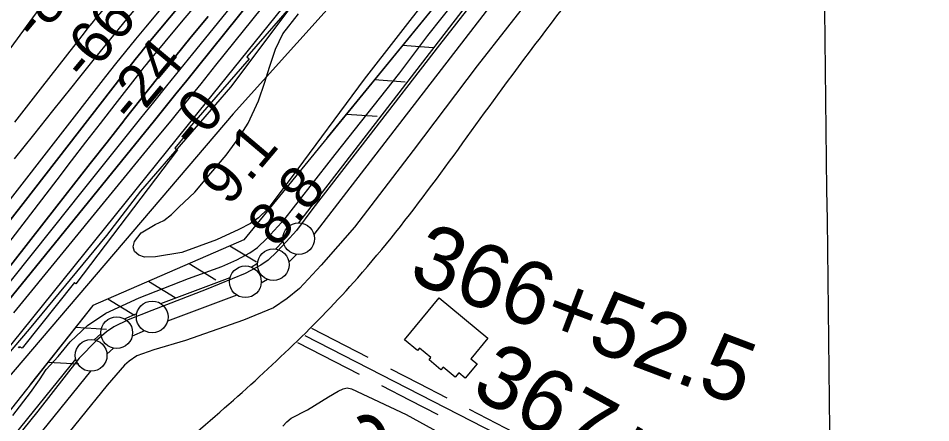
# Model space of a CAD drawing. Extents: x 3683613 to 3738215, y 469626 to 495384.
# Drawn here: x 3707570 to 3709010, y 487794 to 488433 of the extents above; entities that cross this region are included whole.
import ezdxf

# ---------------------------------------------------------------- set-up
doc = ezdxf.new("R2010")
doc.units = 0
for name, color, linetype in [('V-BLDG-OTLN', 7, 'Continuous'), ('V-FLOD-BASE', 7, 'Continuous'), ('V-GRID-MAJR', 7, 'Continuous'), ('V-LEVE-TOET', 7, 'Continuous'), ('V-RIVR-EDGE', 7, 'Continuous'), ('V-RIVR-RANG', 7, 'Continuous'), ('V-ROAD-CNTR', 7, 'Continuous'), ('V-RRAP-FSHR', 7, 'Continuous'), ('V-RRAP-RVMT', 7, 'Continuous'), ('V-SITE-VEGE', 7, 'Continuous'), ('V-SURV-IDEN', 7, 'Continuous'), ('V-SURV-LINE', 7, 'Continuous'), ('V-TOPO-DPTH', 7, 'Continuous'), ('V-TOPO-MAJR', 7, 'Continuous'), ('V-TOPO-MINR', 7, 'Continuous'), ('V-TOPO-WATR', 7, 'Continuous')]:
    doc.layers.add(name, color=color, linetype=linetype)

msp = doc.modelspace()

# ---------------------------------------------------------------- linework, layer by layer
at = {"layer": 'V-BLDG-OTLN'}
msp.add_lwpolyline([(3708234.327, 487991.20900000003), (3708311.1950000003, 487927.375), (3708284.407, 487895.115), (3708294.213, 487886.972), (3708275.58, 487864.536), (3708265.453, 487872.945), (3708259.628, 487865.933), (3708240.6210000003, 487881.717), (3708237.1890000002, 487877.586), (3708218.3510000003, 487893.228), (3708221.4620000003, 487896.972), (3708203.407, 487911.968), (3708200.048, 487907.925), (3708179.404, 487925.069)], close=True, dxfattribs=at)
at = {"layer": 'V-FLOD-BASE'}
msp.add_lwpolyline([(3708670.4760000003, 488954.88300000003), (3708574.054, 488828.501), (3708464.9, 488686.67100000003), (3708357.349, 488547.554), (3708235.077, 488390.675), (3708121.954, 488244.608), (3708035.1210000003, 488132.543), (3708009.203, 488097.359), (3707992.9220000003, 488079.619), (3707978.2290000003, 488063.813), (3707964.36, 488050.728), (3707952.91, 488042.68700000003), (3707928.1, 488029.765), (3707866.765, 488004.478), (3707780.6950000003, 487971.34500000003), (3707743.3540000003, 487956.64900000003), (3707720.916, 487945.645), (3707709.466, 487937.605), (3707693.242, 487923.772), (3707666.261, 487896.03), (3707600.551, 487812.185), (3707507.824, 487697.864)], dxfattribs=at)
at = {"layer": 'V-GRID-MAJR'}
msp.add_spline([(3708998.322, 475286.336), (3708926.955, 481343.722), (3708855.552, 487404.19200000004), (3708784.148, 493464.672), (3708784.112, 493467.745)], degree=3, dxfattribs=at)
at = {"layer": 'V-LEVE-TOET'}
for points in [[(3708683.268, 488867.54600000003), (3708579.612, 488727.592), (3708497.5300000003, 488619.756), (3708389.967, 488479.86), (3708294.383, 488357.373), (3708193.56, 488224.01900000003), (3708100.734, 488103.054), (3708048.269, 488042.857), (3708013.727, 488005.846), (3707994.349, 487990.105), (3707972.64, 487975.572), (3707925.458, 487955.94), (3707833.933, 487924.061), (3707783.694, 487909.164), (3707756.9820000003, 487899.784), (3707745.134, 487891.359), (3707737.62, 487885.217), (3707710.191, 487853.571), (3707625.019, 487748.128), (3707535.415, 487633.759)], [(3707561.377, 487805.726), (3707589.265, 487842.05100000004), (3707603.23, 487861.77900000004), (3707614.021, 487878.034), (3707632.687, 487898.47500000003), (3707651.784, 487921.64400000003), (3707679.127, 487947.429), (3707708.3310000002, 487966.93200000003), (3707760.664, 487991.178), (3707838.879, 488021.689), (3707891.136, 488040.857), (3707915.1240000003, 488051.058), (3707935.223, 488062.487), (3707947.8510000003, 488070.901), (3707962.515, 488084.755), (3707991.5100000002, 488116.768), (3708069.973, 488217.619), (3708172.296, 488346.652), (3708216.534, 488405.407), (3708261.531, 488462.58900000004)]]:
    msp.add_lwpolyline(points, dxfattribs=at)
at = {"layer": 'V-RIVR-EDGE'}
msp.add_lwpolyline([(3707463.5602259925, 487796.791334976), (3707587.5859873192, 487941.7637000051), (3707709.8182018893, 488089.7421331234), (3707763.420623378, 488159.84780575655), (3707905.5035752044, 488323.985972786), (3708022.9539880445, 488480.380802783), (3708171.6434613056, 488645.70328704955), (3708273.396411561, 488766.1173344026), (3708347.492941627, 488869.790622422), (3708486.652953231, 489065.75332857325), (3708611.9253776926, 489229.33273657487), (3708748.7419900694, 489448.7139759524), (3708851.7386346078, 489586.5344203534), (3708902.92788884, 489651.8434469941), (3708985.393314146, 489741.088201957)], dxfattribs=at)
at = {"layer": 'V-ROAD-CNTR'}
for points in [[(3708122.27171651, 487897.128179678), (3708033.348894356, 487942.874088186)], [(3709368.680223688, 487202.8125683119), (3708441.400078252, 487702.96956799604), (3708345.697269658, 487765.32044329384), (3708022.828915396, 487931.4181110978)], [(3708108.547743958, 487870.4522330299), (3708011.4239382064, 487920.4171330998)], [(3708202.302556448, 487855.95726201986), (3708157.8416453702, 487878.830216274)], [(3708188.578583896, 487829.281315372), (3708144.1176728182, 487852.1542696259)], [(3708246.7634675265, 487833.084307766), (3708202.30155645, 487855.95726201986)], [(3708233.039494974, 487806.4083611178), (3708188.5775838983, 487829.281315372)], [(3708371.5012180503, 487766.4114411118), (3708353.2422545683, 487778.30741732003), (3708282.332396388, 487814.786344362)]]:
    msp.add_lwpolyline(points, dxfattribs=at)
msp.add_spline([(3707773.951413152, 487712.9805479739), (3707895.661169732, 487817.54133885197), (3708105.729749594, 488022.87392818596), (3708333.89129327, 488321.26733139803), (3708472.663015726, 488504.64196464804)], degree=3, dxfattribs=at)
at = {"layer": 'V-RRAP-FSHR'}
for p, q in [((3708176.341, 488389.94200000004), (3708225.04, 488386.363)), ((3708132.095, 488335.699), (3708180.794, 488332.12)), ((3708087.849, 488281.456), (3708136.549, 488277.876)), ((3707904.125, 488073.38), (3707945.768, 488047.878)), ((3707839.9390000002, 488045.447), (3707881.582, 488019.946)), ((3707775.754, 488017.515), (3707817.396, 487992.014)), ((3707711.568, 487989.583), (3707753.211, 487964.081)), ((3707660.33, 487944.83400000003), (3707709.078, 487941.99700000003)), ((3707616.916, 487889.923), (3707665.664, 487887.086))]:
    msp.add_line(p, q, dxfattribs=at)
for points in [[(3711144.2693976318, 493495.2085696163), (3710844.9417469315, 492995.6586945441), (3710747.4569468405, 492888.3434944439), (3710649.4273787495, 492766.36666233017), (3710562.8788986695, 492613.96679018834), (3710524.505522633, 492455.7014460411), (3710021.7706741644, 491498.30650114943), (3709655.6271858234, 490813.15424451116), (3708953.14270517, 489628.64019540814), (3708254.0783845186, 488664.57696251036), (3707909.117360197, 488281.9696021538), (3707317.720495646, 487588.7564175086), (3707033.3884633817, 487194.8830091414), (3706789.6191191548, 486733.10816071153), (3706487.5186388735, 486278.7859842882), (3706334.6231507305, 486096.2067841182), (3706130.42116654, 485816.0035198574), (3706129.95627054, 485815.0778238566)], [(3709642.116, 490641.367), (3709383.044, 490169.887), (3709030.0100000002, 489566.356), (3708702.955, 489063.51900000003), (3708332.018, 488580.79600000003), (3707925.827, 488082.824), (3707687.39, 487979.061), (3707477.826, 487713.998)], [(3708463.082, 488751.358), (3708332.018, 488580.79600000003), (3708057.044, 488243.691)], [(3707930.6350000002, 488088.718), (3707925.827, 488082.824), (3707687.39, 487979.061), (3707588.919, 487854.511)]]:
    msp.add_lwpolyline(points, dxfattribs=at)
at = {"layer": 'V-RRAP-RVMT'}
for p, q in [((3708024.508000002, 488479.913), (3707931.0050000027, 488371.60600000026)), ((3707934.253000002, 488368.52400000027), (3707839.5430000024, 488259.608)), ((3707931.0050000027, 488371.60600000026), (3707934.253000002, 488368.52400000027)), ((3707842.016000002, 488257.29100000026), (3707817.027000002, 488227.78000000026)), ((3707839.5430000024, 488259.608), (3707842.016000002, 488257.29100000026)), ((3707821.162000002, 488224.65600000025), (3707661.053000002, 488013.37400000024)), ((3707817.027000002, 488227.78000000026), (3707821.162000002, 488224.65600000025)), ((3707658.785000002, 488015.357), (3707575.860000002, 487911.615)), ((3707661.0530000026, 488013.374), (3707658.785000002, 488015.357)), ((3707571.1810000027, 487912.25200000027), (3707569.8230000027, 487913.35300000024)), ((3707572.651000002, 487914.06500000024), (3707571.1810000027, 487912.25200000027)), ((3707575.860000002, 487911.615), (3707572.651000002, 487914.06500000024))]:
    msp.add_line(p, q, dxfattribs=at)
at = {"layer": 'V-SITE-VEGE'}
for points in [[(3708219.778, 488470.324), (3708116.111, 488336.61), (3708000.8170000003, 488180.854), (3707963.856, 488131.9), (3707949.227, 488117.695), (3707936.6240000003, 488108.52400000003), (3707918.17, 488099.052), (3707882.86, 488082.81200000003), (3707828.006, 488062.95900000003), (3707786.596, 488055.77), (3707769.446, 488055.631), (3707760.134, 488058.496), (3707753.596, 488064.43700000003), (3707751.366, 488071.873), (3707753.441, 488080.418), (3707763.771, 488093.906), (3707786.1720000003, 488106.829), (3707799.906, 488113.253), (3707811.737, 488122.824), (3707823.2060000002, 488134.346), (3707848.497, 488158.139), (3707864.762, 488177.776), (3707898.066, 488216.651), (3707917.952, 488244.028), (3707933.099, 488267.189), (3707949.203, 488302.42100000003), (3707959.3710000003, 488331.496), (3707966.7320000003, 488355.161), (3707976.116, 488383.864), (3707987.767, 488407.854), (3708012.392, 488439.45300000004)], [(3707987.822, 487788.80700000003), (3707993.769, 487795.735), (3708000.864, 487801.08900000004), (3708026.396, 487814.745), (3708059.819, 487834.914), (3708075.153, 487844.044), (3708082.997, 487847.435), (3708089.259, 487849.293), (3708095.86, 487847.63800000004), (3708182.179, 487807.012), (3708394.059, 487690.89)]]:
    msp.add_lwpolyline(points, dxfattribs=at)
at = {"layer": 'V-SURV-LINE'}
for points in [[(3708012.8911132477, 488109.7437374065), (3708733.219359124, 489043.731805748)], [(3708756.9782672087, 489025.41475589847), (3708036.649432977, 488091.4259246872)], [(3707975.747323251, 488068.3284342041), (3707987.886166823, 488080.8510798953)], [(3708009.4343941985, 488059.97827431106), (3707997.295803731, 488047.4558897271)], [(3707937.722011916, 488039.7954611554), (3707947.7389042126, 488045.91963283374)], [(3707794.726665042, 487982.2900420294), (3707904.5260525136, 488023.58621901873)], [(3707963.4010380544, 488020.33256939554), (3707953.3846733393, 488014.2087202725)], [(3707915.0937600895, 487995.5091178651), (3707805.293452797, 487954.2125949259)], [(3707737.5388320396, 487958.1426074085), (3707756.968308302, 487966.79653581)], [(3707769.1646247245, 487939.387596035), (3707749.733753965, 487930.73304652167)], [(3707689.9533647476, 487924.8686300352), (3707700.4784541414, 487934.2297370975)], [(3707720.430958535, 487911.8266574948), (3707709.9049985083, 487902.46477608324)], [(3707304.079480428, 487454.26838760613), (3707660.7606436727, 487894.3070836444)], [(3707684.073312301, 487875.4253566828), (3707327.3924035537, 487435.3869746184)]]:
    msp.add_lwpolyline(points, dxfattribs=at)
for centre in [(3708012.56353, 488084.75804), (3707972.61848, 488043.54863000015), (3707928.50503, 488016.57921000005), (3707781.31472, 487961.22038000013), (3707725.38761, 487936.31040999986), (3707684.9958, 487900.3850799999)]:
    msp.add_circle(centre, 25, dxfattribs=at)
at = {"layer": 'V-TOPO-DPTH'}
for points in [[(3707494.4499196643, 487838.3636508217), (3707854.0300000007, 488283.84), (3708357.5274644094, 488908.096059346)], [(3708234.7984784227, 488831.2290465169), (3707852.844334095, 488355.5552335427), (3707835.870910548, 488334.4529792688), (3707818.87415792, 488313.36956411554), (3707801.842411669, 488292.3144076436), (3707784.7873363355, 488271.2780902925), (3707537.8338798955, 487967.19374430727)], [(3708234.7984784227, 488831.2290465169), (3707852.844334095, 488355.5552335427), (3707835.870910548, 488334.4529792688), (3707818.87415792, 488313.36956411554), (3707801.842411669, 488292.3144076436), (3707784.7873363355, 488271.2780902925), (3707537.8338798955, 487967.19374430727)], [(3707952.1942236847, 488605.23620914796), (3707773.6506005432, 488391.01350072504), (3707763.9919931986, 488379.30226941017), (3707754.41485262, 488367.5254838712), (3707744.959912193, 488355.65036699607), (3707735.586438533, 488343.70969589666), (3707577.582095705, 488140.27592528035), (3707543.8797187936, 488096.7998163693)], [(3707952.1942236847, 488605.23620914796), (3707773.6506005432, 488391.01350072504), (3707763.9919931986, 488379.30226941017), (3707754.41485262, 488367.5254838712), (3707744.959912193, 488355.65036699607), (3707735.586438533, 488343.70969589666), (3707577.582095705, 488140.27592528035), (3707543.8797187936, 488096.7998163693)], [(3707416.200459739, 487897.5741168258), (3707631.111583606, 488177.6500278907), (3707653.95481978, 488207.3623951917), (3707676.8348886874, 488237.046317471), (3707699.770206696, 488266.6875722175), (3707722.7423574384, 488296.30038194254), (3707761.7547006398, 488346.49360267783), (3707765.270462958, 488350.97064606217), (3707768.8157629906, 488355.42393222), (3707772.4053695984, 488359.8415825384), (3707776.0245139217, 488364.23547563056), (3707827.695802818, 488426.3333699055), (3707857.1617585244, 488461.76751482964)], [(3707416.200459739, 487897.5741168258), (3707631.111583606, 488177.6500278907), (3707653.95481978, 488207.3623951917), (3707676.8348886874, 488237.046317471), (3707699.770206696, 488266.6875722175), (3707722.7423574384, 488296.30038194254), (3707761.7547006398, 488346.49360267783), (3707765.270462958, 488350.97064606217), (3707768.8157629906, 488355.42393222), (3707772.4053695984, 488359.8415825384), (3707776.0245139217, 488364.23547563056), (3707827.695802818, 488426.3333699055), (3707857.1617585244, 488461.76751482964)], [(3707447.6625842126, 487901.845769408), (3707630.8004869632, 488135.7813043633), (3707657.215463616, 488169.52130285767), (3707683.6316032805, 488203.26039071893), (3707710.049487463, 488236.9981126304), (3707736.4685346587, 488270.73492390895), (3707737.192485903, 488271.6593518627), (3707763.3780855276, 488304.83060652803), (3707789.733869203, 488337.86500068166), (3707816.3449289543, 488370.6941040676), (3707843.126172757, 488403.3863469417), (3707869.666185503, 488435.529168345)], [(3707869.666185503, 488435.529168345), (3707843.126172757, 488403.3863469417), (3707816.3449289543, 488370.6941040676), (3707789.733869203, 488337.86500068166), (3707763.3780855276, 488304.83060652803), (3707737.192485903, 488271.6593518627), (3707736.4685346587, 488270.73492390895), (3707710.049487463, 488236.9981126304), (3707683.6316032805, 488203.26039071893), (3707657.215463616, 488169.52130285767), (3707630.8004869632, 488135.7813043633), (3707447.6625842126, 487901.845769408)]]:
    msp.add_lwpolyline(points, dxfattribs=at)
at = {"layer": 'V-TOPO-MAJR'}
msp.add_lwpolyline([(3707399.052804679, 487943.97302146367), (3707708.4055276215, 488340.8801093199), (3707723.8817234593, 488360.5264990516), (3707739.49179419, 488380.064793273), (3707755.3026772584, 488399.44094422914), (3707771.24743522, 488418.7089996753), (3708220.2610847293, 488955.6430743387)], dxfattribs=at)
at = {"layer": 'V-TOPO-MINR'}
for points in [[(3707564.2600567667, 488268.80813762), (3707604.9312880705, 488320.7933352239), (3707674.330715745, 488409.69058761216), (3707680.2996464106, 488417.2275077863), (3707686.337752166, 488424.70778817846), (3707692.479620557, 488432.1031088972), (3707698.690664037, 488439.44178983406), (3707767.214290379, 488519.2701442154), (3707807.606669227, 488566.5920234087), (3707847.822550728, 488614.0625853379), (3707887.7736862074, 488661.7561713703), (3707927.5483243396, 488709.59844013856), (3708199.827300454, 489038.9643732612), (3708210.660715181, 489052.30183711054), (3708221.338264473, 489065.7607794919), (3708231.782015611, 489079.40193967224), (3708242.0699013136, 489093.1645783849), (3708303.4067727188, 489176.7116472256), (3708344.0017525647, 489232.5130007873), (3708384.2709735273, 489288.5463254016), (3708424.0515561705, 489344.9276065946), (3708463.506379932, 489401.5408588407), (3708712.8109140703, 489762.6006620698)], [(3707537.8338798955, 487967.19374430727), (3707784.7873363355, 488271.2780902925), (3707801.842411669, 488292.3144076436), (3707818.87415792, 488313.36956411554), (3707835.870910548, 488334.4529792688), (3707852.844334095, 488355.5552335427), (3708234.7984784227, 488831.2290465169)], [(3707562.702028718, 487967.84415520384), (3707787.343351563, 488241.7988653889), (3707811.105317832, 488270.8666697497), (3707834.808468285, 488299.9822086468), (3707858.423395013, 488329.1693493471), (3707881.979505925, 488358.4042245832), (3708100.1356322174, 488629.99226464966)], [(3707543.8797187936, 488096.7998163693), (3707577.582095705, 488140.27592528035), (3707735.586438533, 488343.70969589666), (3707744.959912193, 488355.65036699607), (3707754.41485262, 488367.5254838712), (3707763.9919931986, 488379.30226941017), (3707773.6506005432, 488391.01350072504), (3707952.1942236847, 488605.23620914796)], [(3707544.9968697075, 488001.5024794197), (3707586.301216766, 488053.0894095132), (3707627.5740895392, 488104.7015245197), (3707668.825979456, 488156.3304294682), (3707763.448393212, 488274.82943600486), (3707783.818806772, 488300.2694060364), (3707804.234968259, 488325.6725070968), (3707824.7197516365, 488351.0203046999), (3707845.25028294, 488376.3312333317), (3708019.361735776, 488590.39112326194)], [(3707290.287273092, 488020.31506636), (3707624.3200000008, 488476.8)], [(3707416.200459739, 487897.5741168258), (3707631.111583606, 488177.6500278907), (3707653.95481978, 488207.3623951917), (3707676.8348886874, 488237.046317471), (3707699.770206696, 488266.6875722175), (3707722.7423574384, 488296.30038194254), (3707761.7547006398, 488346.49360267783), (3707765.270462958, 488350.97064606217), (3707768.8157629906, 488355.42393222), (3707772.4053695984, 488359.8415825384), (3707776.0245139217, 488364.23547563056), (3707827.695802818, 488426.3333699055), (3707857.1617585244, 488461.76751482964)], [(3707564.075845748, 488210.86269911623), (3707594.4363516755, 488248.6706548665), (3707624.748248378, 488286.5175934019), (3707655.0277389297, 488324.39052046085), (3707665.0789400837, 488336.9789184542), (3707690.406102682, 488368.4975549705), (3707715.863356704, 488399.91009032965), (3707741.5157478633, 488431.1634739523), (3707767.2982304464, 488462.31075641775)], [(3707447.6625842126, 487901.845769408), (3707630.8004869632, 488135.7813043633), (3707657.215463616, 488169.52130285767), (3707683.6316032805, 488203.26039071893), (3707710.049487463, 488236.9981126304), (3707736.4685346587, 488270.73492390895), (3707737.192485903, 488271.6593518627), (3707763.3780855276, 488304.83060652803), (3707789.733869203, 488337.86500068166), (3707816.3449289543, 488370.6941040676), (3707843.126172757, 488403.3863469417), (3707869.666185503, 488435.529168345)]]:
    msp.add_lwpolyline(points, dxfattribs=at)
at = {"layer": 'V-TOPO-WATR'}
msp.add_lwpolyline([(3707494.4499196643, 487838.3636508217), (3707854.0300000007, 488283.84), (3708357.5274644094, 488908.096059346)], dxfattribs=at)

# ---------------------------------------------------------------- texts
at = {"layer": 'V-RIVR-RANG'}
for s, height, rotation, p in [('-80', 66.99999999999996, 50.11088888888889, (3707598.5996188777, 488393.78835933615)), ('-66', 66.99999999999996, 50.11088888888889, (3707676.352758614, 488330.88512163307)), ('-24', 66.99999999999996, 50.11088888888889, (3707751.061967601, 488264.3387808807)), ('-0', 66.99999999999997, 49.82832571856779, (3707847.2976628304, 488223.9338182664)), ('9.1', 66.99999999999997, 49.82832571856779, (3707902.5978004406, 488134.4190804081)), ('8.8', 66.99999999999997, 49.82832571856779, (3707977.6363703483, 488068.2850592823))]:
    msp.add_text(s, height=height, rotation=rotation, dxfattribs=at).set_placement(p)
at = {"layer": 'V-SURV-IDEN'}
for s, height, rotation, p in [('366+52.5', 100.00000000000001, 339.22704247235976, (3708183.2458299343, 488019.13409344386)), ('367+09.9', 100.00000000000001, 331.21025421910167, (3708281.681130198, 487839.0156271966)), ('367+61.6', 100.00000000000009, 306.2695870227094, (3708039.267225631, 487763.3007106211))]:
    msp.add_text(s, height=height, rotation=rotation, dxfattribs=at).set_placement(p)

doc.saveas('drawing.dxf')
